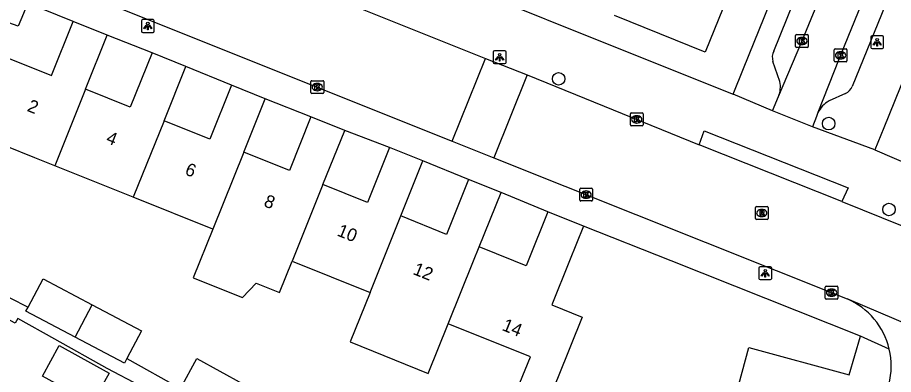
# Model space of a CAD drawing. Extents: x 162812 to 163818, y 381639 to 382470.
# Drawn here: x 163204.7 to 163272.9, y 381991.2 to 382019 of the extents above; entities that cross this region are included whole.
import ezdxf

# ---------------------------------------------------------------- set-up
doc = ezdxf.new("R2010")
doc.units = 0
for name, color, linetype in [('IMGEO_Boom', 7, 'Continuous'), ('IMGEO_Kolk', 7, 'Continuous'), ('IMGEO_Lichtpunt', 7, 'Continuous'), ('IMGEO_Pand', 7, 'Continuous'), ('IMGEO_Pand_nummerreeks', 7, 'Continuous'), ('IMGEO_Rijbaan_lokaal_open', 7, 'Continuous'), ('IMGEO_Rioolput', 7, 'Continuous'), ('IMGEO_Voetpad_open', 7, 'Continuous')]:
    doc.layers.add(name, color=color, linetype=linetype)

msp = doc.modelspace()

# ---------------------------------------------------------------- linework, layer by layer
at = {"layer": 'IMGEO_Boom'}
for centre in [(163246.839, 382014.188), (163267.856, 382010.699), (163272.547, 382004.007)]:
    msp.add_circle(centre, 0.489, dxfattribs=at)
at = {"layer": 'IMGEO_Kolk'}
for p, q in [((163265.269, 382016.708), (163265.269, 382017.56)), ((163265.344, 382017.634), (163266.196, 382017.634)), ((163265.757, 382017.414), (163265.782, 382017.414)), ((163266.27, 382017.56), (163266.27, 382016.708)), ((163266.196, 382016.634), (163265.344, 382016.634)), ((163265.78, 382016.854), (163265.755, 382016.854)), ((163268.279, 382015.589), (163268.279, 382016.441)), ((163268.354, 382016.515), (163269.206, 382016.515)), ((163268.767, 382016.295), (163268.792, 382016.295)), ((163269.28, 382016.441), (163269.28, 382015.589)), ((163269.206, 382015.515), (163268.354, 382015.515)), ((163268.79, 382015.735), (163268.765, 382015.735)), ((163227.551, 382013.114), (163227.551, 382013.966)), ((163227.626, 382014.04), (163228.478, 382014.04)), ((163228.552, 382013.966), (163228.552, 382013.114)), ((163228.062, 382013.26), (163228.037, 382013.26)), ((163228.039, 382013.82), (163228.064, 382013.82)), ((163228.478, 382013.04), (163227.626, 382013.04)), ((163252.419, 382010.597), (163252.419, 382011.449)), ((163252.494, 382011.523), (163253.346, 382011.523)), ((163252.907, 382011.303), (163252.932, 382011.303)), ((163253.42, 382011.449), (163253.42, 382010.597)), ((163253.346, 382010.523), (163252.494, 382010.523)), ((163252.93, 382010.743), (163252.905, 382010.743)), ((163248.553, 382005.669), (163249.405, 382005.669)), ((163248.478, 382004.743), (163248.478, 382005.595)), ((163248.966, 382005.449), (163248.991, 382005.449)), ((163249.479, 382005.595), (163249.479, 382004.743)), ((163249.405, 382004.669), (163248.553, 382004.669)), ((163248.989, 382004.889), (163248.964, 382004.889)), ((163267.578, 381997.106), (163267.578, 381997.958)), ((163267.653, 381998.032), (163268.505, 381998.032)), ((163268.066, 381997.812), (163268.091, 381997.812)), ((163268.579, 381997.958), (163268.579, 381997.106)), ((163268.505, 381997.032), (163267.653, 381997.032)), ((163268.089, 381997.252), (163268.064, 381997.252))]:
    msp.add_line(p, q, dxfattribs=at)
for points in [[(163265.269, 382016.708), (163265.269, 382017.56)], [(163265.344, 382017.634), (163266.196, 382017.634)], [(163265.59, 382017.334), (163265.713, 382017.334), (163265.713, 382017.183), (163265.843, 382017.334), (163266.007, 382017.334), (163265.861, 382017.183), (163266.014, 382016.934), (163265.862, 382016.934), (163265.777, 382017.098), (163265.713, 382017.031), (163265.713, 382016.934), (163265.59, 382016.934), (163265.59, 382017.334)], [(163266.27, 382017.56), (163266.27, 382016.708)], [(163266.196, 382016.634), (163265.344, 382016.634)], [(163268.279, 382015.589), (163268.279, 382016.441)], [(163268.354, 382016.515), (163269.206, 382016.515)], [(163268.6, 382016.215), (163268.723, 382016.215), (163268.723, 382016.064), (163268.853, 382016.215), (163269.017, 382016.215), (163268.871, 382016.064), (163269.024, 382015.815), (163268.872, 382015.815), (163268.787, 382015.979), (163268.723, 382015.912), (163268.723, 382015.815), (163268.6, 382015.815), (163268.6, 382016.215)], [(163269.28, 382016.441), (163269.28, 382015.589)], [(163269.206, 382015.515), (163268.354, 382015.515)], [(163227.551, 382013.114), (163227.551, 382013.966)], [(163227.626, 382014.04), (163228.478, 382014.04)], [(163228.552, 382013.966), (163228.552, 382013.114)], [(163227.872, 382013.74), (163227.995, 382013.74), (163227.995, 382013.589), (163228.125, 382013.74), (163228.289, 382013.74), (163228.143, 382013.589), (163228.296, 382013.34), (163228.144, 382013.34), (163228.059, 382013.504), (163227.995, 382013.437), (163227.995, 382013.34), (163227.872, 382013.34), (163227.872, 382013.74)], [(163228.478, 382013.04), (163227.626, 382013.04)], [(163252.419, 382010.597), (163252.419, 382011.449)], [(163252.494, 382011.523), (163253.346, 382011.523)], [(163252.74, 382011.223), (163252.863, 382011.223), (163252.863, 382011.072), (163252.993, 382011.223), (163253.157, 382011.223), (163253.011, 382011.072), (163253.164, 382010.823), (163253.012, 382010.823), (163252.927, 382010.987), (163252.863, 382010.92), (163252.863, 382010.823), (163252.74, 382010.823), (163252.74, 382011.223)], [(163253.42, 382011.449), (163253.42, 382010.597)], [(163253.346, 382010.523), (163252.494, 382010.523)], [(163248.553, 382005.669), (163249.405, 382005.669)], [(163248.478, 382004.743), (163248.478, 382005.595)], [(163248.799, 382005.369), (163248.922, 382005.369), (163248.922, 382005.218), (163249.052, 382005.369), (163249.216, 382005.369), (163249.07, 382005.218), (163249.223, 382004.969), (163249.071, 382004.969), (163248.986, 382005.133), (163248.922, 382005.066), (163248.922, 382004.969), (163248.799, 382004.969), (163248.799, 382005.369)], [(163249.479, 382005.595), (163249.479, 382004.743)], [(163249.405, 382004.669), (163248.553, 382004.669)], [(163267.578, 381997.106), (163267.578, 381997.958)], [(163267.653, 381998.032), (163268.505, 381998.032)], [(163267.899, 381997.732), (163268.022, 381997.732), (163268.022, 381997.581), (163268.152, 381997.732), (163268.316, 381997.732), (163268.17, 381997.581), (163268.323, 381997.332), (163268.171, 381997.332), (163268.086, 381997.496), (163268.022, 381997.429), (163268.022, 381997.332), (163267.899, 381997.332), (163267.899, 381997.732)], [(163268.579, 381997.958), (163268.579, 381997.106)], [(163268.505, 381997.032), (163267.653, 381997.032)]]:
    msp.add_lwpolyline(points, dxfattribs=at)
for centre, start, end in [((163265.346, 382017.558), 91.55205, 178.44795), ((163265.346, 382017.558), 91.55205, 178.44795), ((163266.194, 382017.558), 1.55205, 88.44795), ((163266.194, 382017.558), 1.55205, 88.44795), ((163265.346, 382016.71), 181.55205, 268.44795), ((163265.346, 382016.71), 181.55205, 268.44795), ((163266.194, 382016.71), 271.55205, 358.44795), ((163266.194, 382016.71), 271.55205, 358.44795), ((163268.356, 382016.439), 91.55205, 178.44795), ((163268.356, 382016.439), 91.55205, 178.44795), ((163269.204, 382016.439), 1.55205, 88.44795), ((163269.204, 382016.439), 1.55205, 88.44795), ((163268.356, 382015.591), 181.55205, 268.44795), ((163268.356, 382015.591), 181.55205, 268.44795), ((163269.204, 382015.591), 271.55205, 358.44795), ((163269.204, 382015.591), 271.55205, 358.44795), ((163227.628, 382013.964), 91.55205, 178.44795), ((163227.628, 382013.964), 91.55205, 178.44795), ((163228.476, 382013.964), 1.55205, 88.44795), ((163228.476, 382013.964), 1.55205, 88.44795), ((163227.628, 382013.116), 181.55205, 268.44795), ((163227.628, 382013.116), 181.55205, 268.44795), ((163228.476, 382013.116), 271.55205, 358.44795), ((163228.476, 382013.116), 271.55205, 358.44795), ((163252.496, 382011.447), 91.55205, 178.44795), ((163252.496, 382011.447), 91.55205, 178.44795), ((163253.344, 382011.447), 1.55205, 88.44795), ((163253.344, 382011.447), 1.55205, 88.44795), ((163252.496, 382010.599), 181.55205, 268.44795), ((163252.496, 382010.599), 181.55205, 268.44795), ((163253.344, 382010.599), 271.55205, 358.44795), ((163253.344, 382010.599), 271.55205, 358.44795), ((163248.555, 382005.593), 91.55205, 178.44795), ((163248.555, 382005.593), 91.55205, 178.44795), ((163249.403, 382005.593), 1.55205, 88.44795), ((163249.403, 382005.593), 1.55205, 88.44795), ((163248.555, 382004.745), 181.55205, 268.44795), ((163248.555, 382004.745), 181.55205, 268.44795), ((163249.403, 382004.745), 271.55205, 358.44795), ((163249.403, 382004.745), 271.55205, 358.44795), ((163267.655, 381997.956), 91.55205, 178.44795), ((163267.655, 381997.956), 91.55205, 178.44795), ((163268.503, 381997.956), 1.55205, 88.44795), ((163268.503, 381997.956), 1.55205, 88.44795), ((163267.655, 381997.108), 181.55205, 268.44795), ((163267.655, 381997.108), 181.55205, 268.44795), ((163268.503, 381997.108), 271.55205, 358.44795), ((163268.503, 381997.108), 271.55205, 358.44795)]:
    msp.add_arc(centre, 0.0765, start, end, dxfattribs=at)
for centre, major_axis, ratio, start_param, end_param in [((163265.756, 382017.134), (-0.387, 0.002), 0.722429, 4.712389, 7.853982), ((163265.781, 382017.134), (-0.39, 0.002), 0.717154, 1.570796, 4.712389), ((163268.766, 382016.015), (-0.387, 0.002), 0.722429, 4.712389, 7.853982), ((163268.791, 382016.015), (-0.39, 0.002), 0.717154, 1.570796, 4.712389), ((163228.038, 382013.54), (-0.387, 0.002), 0.722429, 4.712389, 7.853982), ((163228.063, 382013.54), (-0.39, 0.002), 0.717154, 1.570796, 4.712389), ((163252.906, 382011.023), (-0.387, 0.002), 0.722429, 4.712389, 7.853982), ((163252.931, 382011.023), (-0.39, 0.002), 0.717154, 1.570796, 4.712389), ((163248.965, 382005.169), (-0.387, 0.002), 0.722429, 4.712389, 7.853982), ((163248.99, 382005.169), (-0.39, 0.002), 0.717154, 1.570796, 4.712389), ((163268.065, 381997.532), (-0.387, 0.002), 0.722429, 4.712389, 7.853982), ((163268.09, 381997.532), (-0.39, 0.002), 0.717154, 1.570796, 4.712389)]:
    msp.add_ellipse(centre, major_axis=major_axis, ratio=ratio, start_param=start_param, end_param=end_param, dxfattribs=at)
at = {"layer": 'IMGEO_Lichtpunt'}
for p, q in [((163214.368, 382018.699), (163214.368, 382017.892)), ((163214.368, 382018.699), (163214.368, 382017.892)), ((163215.27, 382018.794), (163214.462, 382018.794)), ((163215.27, 382018.794), (163214.462, 382018.794)), ((163215.364, 382017.892), (163215.364, 382018.699)), ((163215.364, 382017.892), (163215.364, 382018.699)), ((163214.462, 382017.798), (163215.27, 382017.798)), ((163214.462, 382017.798), (163215.27, 382017.798)), ((163271.135, 382017.441), (163271.135, 382016.634)), ((163271.135, 382017.441), (163271.135, 382016.634)), ((163272.037, 382017.536), (163271.229, 382017.536)), ((163272.037, 382017.536), (163271.229, 382017.536)), ((163272.131, 382016.634), (163272.131, 382017.441)), ((163272.131, 382016.634), (163272.131, 382017.441)), ((163241.748, 382016.271), (163241.748, 382015.464)), ((163241.748, 382016.271), (163241.748, 382015.464)), ((163242.65, 382016.366), (163241.842, 382016.366)), ((163242.65, 382016.366), (163241.842, 382016.366)), ((163242.744, 382015.464), (163242.744, 382016.271)), ((163242.744, 382015.464), (163242.744, 382016.271)), ((163271.229, 382016.54), (163272.037, 382016.54)), ((163271.229, 382016.54), (163272.037, 382016.54)), ((163241.842, 382015.37), (163242.65, 382015.37)), ((163241.842, 382015.37), (163242.65, 382015.37)), ((163263.325, 381999.543), (163262.517, 381999.543)), ((163263.325, 381999.543), (163262.517, 381999.543)), ((163262.423, 381999.448), (163262.423, 381998.641)), ((163262.423, 381999.448), (163262.423, 381998.641)), ((163263.419, 381998.641), (163263.419, 381999.448)), ((163263.419, 381998.641), (163263.419, 381999.448)), ((163262.517, 381998.547), (163263.325, 381998.547)), ((163262.517, 381998.547), (163263.325, 381998.547))]:
    msp.add_line(p, q, dxfattribs=at)
for points in [[(163214.742, 382018.363), (163214.781, 382018.335), (163214.593, 382018.073), (163214.555, 382018.1), (163214.742, 382018.363)], [(163214.844, 382018.315), (163214.891, 382018.315), (163214.891, 382017.993), (163214.844, 382017.993), (163214.844, 382018.315)], [(163214.954, 382018.335), (163214.992, 382018.362), (163215.179, 382018.1), (163215.14, 382018.072), (163214.954, 382018.335)], [(163271.509, 382017.105), (163271.548, 382017.077), (163271.36, 382016.815), (163271.322, 382016.842), (163271.509, 382017.105)], [(163271.611, 382017.057), (163271.658, 382017.057), (163271.658, 382016.735), (163271.611, 382016.735), (163271.611, 382017.057)], [(163271.721, 382017.077), (163271.759, 382017.104), (163271.946, 382016.842), (163271.907, 382016.814), (163271.721, 382017.077)], [(163242.122, 382015.935), (163242.161, 382015.907), (163241.973, 382015.645), (163241.935, 382015.672), (163242.122, 382015.935)], [(163242.334, 382015.907), (163242.372, 382015.934), (163242.559, 382015.672), (163242.52, 382015.644), (163242.334, 382015.907)], [(163242.224, 382015.887), (163242.271, 382015.887), (163242.271, 382015.565), (163242.224, 382015.565), (163242.224, 382015.887)], [(163262.797, 381999.112), (163262.836, 381999.084), (163262.648, 381998.822), (163262.61, 381998.849), (163262.797, 381999.112)], [(163262.899, 381999.064), (163262.946, 381999.064), (163262.946, 381998.742), (163262.899, 381998.742), (163262.899, 381999.064)], [(163263.009, 381999.084), (163263.047, 381999.111), (163263.234, 381998.849), (163263.195, 381998.821), (163263.009, 381999.084)]]:
    msp.add_lwpolyline(points, dxfattribs=at)
for centre in [(163214.867, 382018.497), (163271.634, 382017.239), (163242.247, 382016.069), (163262.922, 381999.246)]:
    msp.add_circle(centre, 0.0994, dxfattribs=at)
for centre, start, end in [((163214.462, 382018.699), 90, 180), ((163214.462, 382018.699), 90, 180), ((163215.27, 382018.699), 0, 90), ((163215.27, 382018.699), 0, 90), ((163214.462, 382017.892), 180, 270), ((163214.462, 382017.892), 180, 270), ((163215.27, 382017.892), 270, 0), ((163215.27, 382017.892), 270, 360), ((163271.229, 382017.441), 90, 180), ((163271.229, 382017.441), 90, 180), ((163272.037, 382017.441), 0, 90), ((163272.037, 382017.441), 0, 90), ((163271.229, 382016.634), 180, 270), ((163271.229, 382016.634), 180, 270), ((163272.037, 382016.634), 270, 0), ((163272.037, 382016.634), 270, 360), ((163241.842, 382016.271), 90, 180), ((163241.842, 382016.271), 90, 180), ((163242.65, 382016.271), 0, 90), ((163242.65, 382016.271), 0, 90), ((163241.842, 382015.464), 180, 270), ((163241.842, 382015.464), 180, 270), ((163242.65, 382015.464), 270, 0), ((163242.65, 382015.464), 270, 360), ((163262.517, 381999.448), 90, 180), ((163262.517, 381999.448), 90, 180), ((163263.325, 381999.448), 0, 90), ((163263.325, 381999.448), 0, 90), ((163262.517, 381998.641), 180, 270), ((163262.517, 381998.641), 180, 270), ((163263.325, 381998.641), 270, 0), ((163263.325, 381998.641), 270, 360)]:
    msp.add_arc(centre, 0.0946, start, end, dxfattribs=at)
at = {"layer": 'IMGEO_Pand'}
for points in [[(163260.664, 382022.23), (163258.235, 382016.258), (163251.18, 382019.128)], [(163207.627, 382007.41), (163206.066, 382008.038), (163201.426, 382009.906), (163203.821, 382015.873), (163207.373, 382014.447), (163209.059, 382018.648)], [(163211.707, 382017.585), (163209.059, 382018.648)], [(163210.02, 382013.379), (163211.707, 382017.585)], [(163215.193, 382016.205), (163213.499, 382011.982), (163210.02, 382013.379)], [(163217.823, 382015.15), (163215.193, 382016.205)], [(163216.121, 382010.907), (163217.823, 382015.15)], [(163210.02, 382013.379), (163207.627, 382007.41)], [(163221.371, 382013.688), (163219.682, 382009.478), (163216.121, 382010.907)], [(163224.003, 382012.631), (163221.371, 382013.688)], [(163222.332, 382008.467), (163224.003, 382012.631)], [(163227.556, 382011.225), (163225.878, 382007.044), (163222.332, 382008.467)], [(163230.183, 382010.171), (163227.556, 382011.225)], [(163216.121, 382010.907), (163213.732, 382004.958)], [(163228.49, 382005.951), (163230.183, 382010.171)], [(163222.332, 382008.467), (163219.919, 382002.471)], [(163233.684, 382008.844), (163231.963, 382004.556), (163228.49, 382005.951)], [(163236.272, 382007.805), (163233.684, 382008.844)], [(163234.546, 382003.502), (163236.272, 382007.805)], [(163213.732, 382004.958), (163207.627, 382007.41)], [(163239.828, 382006.352), (163238.11, 382002.072), (163234.546, 382003.502)], [(163242.351, 382005.34), (163239.828, 382006.352)], [(163228.49, 382005.951), (163226.096, 381999.982)], [(163240.646, 382001.086), (163242.351, 382005.34)], [(163219.919, 382002.471), (163213.732, 382004.958)], [(163245.996, 382003.83), (163244.466, 382000), (163244.31, 381999.609), (163243.34, 382000), (163240.646, 382001.086)], [(163248.776, 382002.714), (163245.996, 382003.83)], [(163232.158, 381997.544), (163233.142, 382000), (163234.546, 382003.502)], [(163219.919, 382002.471), (163218.399, 381998.693), (163222.224, 381997.154), (163223.305, 381998.262), (163225.114, 381997.535), (163226.096, 381999.982)], [(163248.776, 382002.714), (163247.689, 382000), (163246.315, 381996.568), (163248.676, 381995.611), (163246.799, 381990.977), (163245.563, 381987.926), (163243.166, 381988.91), (163244.64, 381992.524), (163238.245, 381995.096)], [(163238.245, 381995.096), (163240.21, 382000), (163240.646, 382001.086)], [(163226.096, 381999.982), (163232.158, 381997.544)], [(163205.539, 381996.395), (163206.706, 381998.606), (163210.54, 381996.582)], [(163232.158, 381997.544), (163230.613, 381993.688), (163236.695, 381991.242), (163238.245, 381995.096)], [(163209.205, 381994.054), (163205.372, 381996.078), (163205.539, 381996.395)], [(163209.205, 381994.054), (163210.54, 381996.582)], [(163210.54, 381996.582), (163214.373, 381994.559), (163213.23, 381992.394)], [(163206.659, 381991.033), (163207.973, 381993.409), (163211.842, 381991.271), (163210.529, 381988.894), (163206.659, 381991.033)], [(163213.23, 381992.394), (163213.038, 381992.03), (163209.205, 381994.054)], [(163260.009, 381987.215), (163261.632, 381993.245), (163269.45, 381991.141)], [(163217.408, 381990.07), (163218.685, 381992.395), (163222.269, 381990.428)]]:
    msp.add_lwpolyline(points, dxfattribs=at)
at = {"layer": 'IMGEO_Rijbaan_lokaal_open'}
for points in [[(163279.882, 382043.308), (163268.785, 382016.032), (163268.677, 382015.763), (163267.019, 382011.555)], [(163263.956, 382012.815), (163265.757, 382017.101), (163270.694, 382029.087), (163272.034, 382032.433)], [(163198.267, 382024.955), (163205.64, 382022.508), (163238.551, 382009.339)], [(163220.636, 382023.993), (163241.137, 382015.775)], [(163238.551, 382009.339), (163241.137, 382015.775)], [(163241.137, 382015.775), (163244.386, 382014.495)], [(163244.386, 382014.495), (163241.791, 382008.043)], [(163244.386, 382014.495), (163257.778, 382009.046)], [(163263.485, 382011.703), (163263.956, 382012.815)], [(163266.604, 382010.447), (163263.485, 382011.703)], [(163267.019, 382011.555), (163266.899, 382011.251), (163266.604, 382010.447)], [(163238.551, 382009.339), (163241.791, 382008.043)], [(163268.89, 382004.622), (163257.778, 382009.046)], [(163241.791, 382008.043), (163269.305, 381997.039)], [(163268.89, 382004.622), (163276.65, 382001.485), (163297.139, 381992.593)], [(163283.065, 381991.169), (163269.305, 381997.039)]]:
    msp.add_lwpolyline(points, dxfattribs=at)
for centre, radius, start, end in [((163267.033, 381991.814), 5.697, 13.45421, 66.50008), ((163267.022, 381991.818), 5.707, 345.43948, 13.39678)]:
    msp.add_arc(centre, radius, start, end, dxfattribs=at)
at = {"layer": 'IMGEO_Rioolput'}
for p, q in [((163262.15, 382003.308), (163262.15, 382004.16)), ((163262.225, 382004.234), (163263.077, 382004.234)), ((163262.638, 382004.014), (163262.663, 382004.014)), ((163263.151, 382004.16), (163263.151, 382003.308)), ((163263.077, 382003.234), (163262.225, 382003.234)), ((163262.661, 382003.454), (163262.636, 382003.454))]:
    msp.add_line(p, q, dxfattribs=at)
for points in [[(163262.15, 382003.308), (163262.15, 382004.16)], [(163262.225, 382004.234), (163263.077, 382004.234)], [(163262.739, 382003.932), (163262.487, 382003.934), (163262.487, 382003.534)], [(163262.487, 382003.534), (163262.611, 382003.534), (163262.611, 382003.696), (163262.622, 382003.696)], [(163262.665, 382003.853), (163262.611, 382003.853), (163262.611, 382003.772)], [(163262.611, 382003.772), (163262.663, 382003.772)], [(163262.669, 382003.667), (163262.74, 382003.534), (163262.88, 382003.534), (163262.815, 382003.66)], [(163263.151, 382004.16), (163263.151, 382003.308)], [(163263.077, 382003.234), (163262.225, 382003.234)]]:
    msp.add_lwpolyline(points, dxfattribs=at)
for centre, radius, start, end in [((163262.227, 382004.158), 0.0765, 91.55205, 178.44795), ((163262.227, 382004.158), 0.0765, 91.55205, 178.44795), ((163262.621, 382003.643), 0.0533, 26.02933, 88.69889), ((163262.647, 382003.961), 0.19, 274.7715, 282.96867), ((163262.671, 382003.757), 0.0964, 77.00612, 93.18647), ((163262.685, 382003.814), 0.0378, 276.66336, 79.67722), ((163262.738, 382003.822), 0.109, 350.36119, 89.41601), ((163262.736, 382003.822), 0.112, 277.58423, 350.98172), ((163262.72, 382003.607), 0.108, 29.51342, 73.79051), ((163263.075, 382004.158), 0.0765, 1.55205, 88.44795), ((163263.075, 382004.158), 0.0765, 1.55205, 88.44795), ((163262.227, 382003.31), 0.0765, 181.55205, 268.44795), ((163262.227, 382003.31), 0.0765, 181.55205, 268.44795), ((163263.075, 382003.31), 0.0765, 271.55205, 358.44795), ((163263.075, 382003.31), 0.0765, 271.55205, 358.44795)]:
    msp.add_arc(centre, radius, start, end, dxfattribs=at)
for centre, major_axis, ratio, start_param, end_param in [((163262.637, 382003.734), (-0.387, 0.002), 0.722429, 4.712389, 7.853982), ((163262.662, 382003.734), (-0.39, 0.002), 0.717154, 1.570796, 4.712389)]:
    msp.add_ellipse(centre, major_axis=major_axis, ratio=ratio, start_param=start_param, end_param=end_param, dxfattribs=at)
at = {"layer": 'IMGEO_Voetpad_open'}
for points in [[(163260.414, 382012.994), (163261.219, 382014.982), (163268.597, 382033.203)], [(163263.58, 382016.338), (163269.228, 382030.314), (163269.521, 382030.648), (163269.792, 382030.84), (163270.984, 382031.454)], [(163275.734, 382028.476), (163269.689, 382013.597)], [(163279.555, 382028.679), (163272.144, 382010.372), (163271.449, 382008.655)], [(163223.089, 382027.966), (163234.283, 382023.476), (163257.35, 382014.223), (163260.414, 382012.994)], [(163205.535, 382020.087), (163204.774, 382018.279), (163202.855, 382018.967)], [(163209.059, 382018.648), (163205.535, 382020.087)], [(163215.193, 382016.205), (163211.707, 382017.585)], [(163264.066, 382013.969), (163263.514, 382015.534)], [(163221.371, 382013.688), (163217.823, 382015.15)], [(163227.556, 382011.225), (163224.003, 382012.631)], [(163263.485, 382011.703), (163260.414, 382012.994)], [(163269.171, 382013.05), (163267.888, 382012.461)], [(163271.449, 382008.655), (163266.604, 382010.447)], [(163233.684, 382008.844), (163230.183, 382010.171)], [(163257.778, 382009.046), (163258.164, 382010.136), (163269.369, 382005.691), (163268.89, 382004.622)], [(163271.449, 382008.655), (163291.511, 382000), (163311.571, 381991.346)], [(163239.828, 382006.352), (163236.272, 382007.805)], [(163245.996, 382003.83), (163242.351, 382005.34)], [(163270.341, 381994.144), (163255.605, 382000), (163248.776, 382002.714)], [(163203.432, 381997.546), (163204.118, 381997.132), (163205.539, 381996.395)], [(163229.667, 381982.165), (163211.704, 381991.627), (163207.628, 381993.909), (163204.743, 381995.523), (163204.538, 381995.156), (163200.782, 381997.153)], [(163269.45, 381991.141), (163270.341, 381994.144)], [(163272.574, 381993.14), (163270.341, 381994.144)], [(163213.23, 381992.394), (163217.408, 381990.07)]]:
    msp.add_lwpolyline(points, dxfattribs=at)
for centre, radius, start, end in [((163264.558, 382015.853), 1.092, 153.62786, 196.98642), ((163261.915, 382013.592), 2.184, 339.16561, 9.94435), ((163268.675, 382014.038), 1.106, 296.64231, 336.47725), ((163268.87, 382010.65), 2.06, 118.45552, 153.9328)]:
    msp.add_arc(centre, radius, start, end, dxfattribs=at)

# ---------------------------------------------------------------- texts
at = {"layer": 'IMGEO_Pand_nummerreeks'}
for s, rotation, p in [('2', 338.08031, (163205.406, 382011.699)), ('4', 338.08031, (163211.544, 382009.229)), ('6', 338.08031, (163217.679, 382006.76)), ('8', 338.07863, (163223.819, 382004.29)), ('10', 338.07863, (163229.528, 382001.992)), ('12', 338.10155, (163235.432, 381998.991)), ('14', 337.93548, (163242.365, 381994.63))]:
    msp.add_text(s, height=1, rotation=rotation, dxfattribs=at).set_placement(p)

doc.saveas('drawing.dxf')
